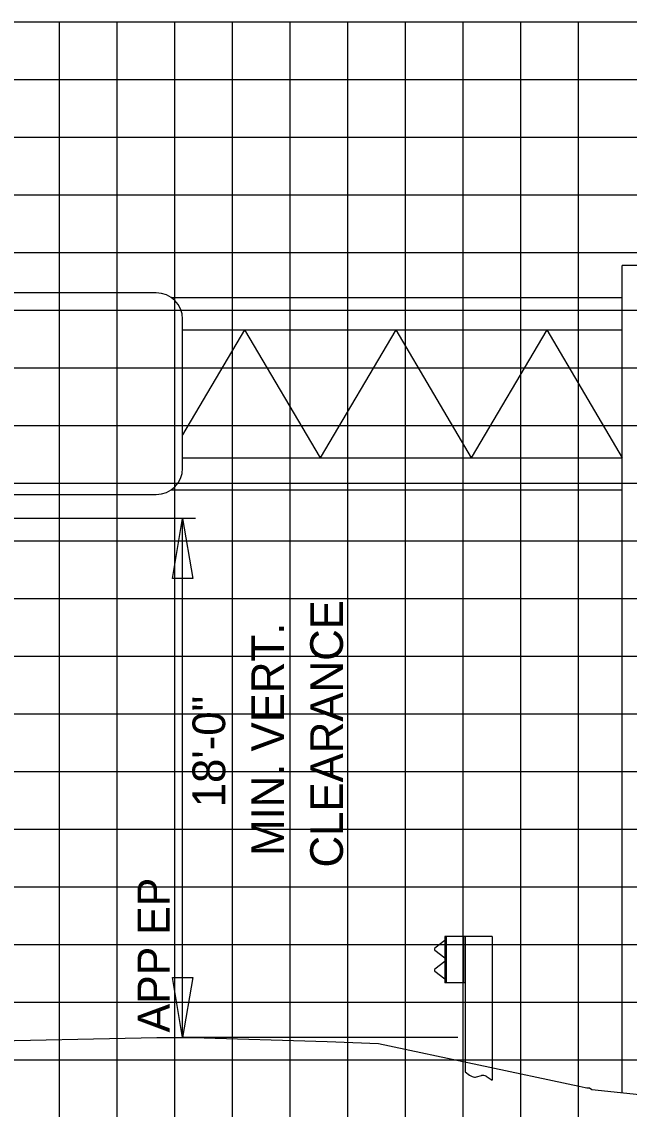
# Model space of a CAD drawing. Extents: x 1797809 to 2198143, y 249608 to 1237864.
# Drawn here: x 2194774.38 to 2194795.45, y 1237280.39 to 1237318.11 of the extents above; entities that cross this region are included whole.
import ezdxf

# ---------------------------------------------------------------- set-up
doc = ezdxf.new("R2010")
doc.units = 0
for name, color, linetype in [('29', 7, 'Continuous'), ('3', 7, 'Continuous'), ('DESIGN - SHEET - Light Grid', 7, 'Continuous'), ('GSDIMS', 7, 'Continuous'), ('GSSHT', 7, 'Continuous'), ('Level 55', 7, 'Continuous')]:
    doc.layers.add(name, color=color, linetype=linetype)

msp = doc.modelspace()

# ---------------------------------------------------------------- linework, layer by layer
at = {"layer": '29'}
for p, q in [((2194789.047, 1237286.248), (2194788.704, 1237285.974)), ((2194789.047, 1237286.386), (2194789.047, 1237284.779)), ((2194790.689, 1237286.386), (2194789.047, 1237286.386)), ((2194789.094, 1237286.386), (2194789.094, 1237284.779)), ((2194789.704, 1237286.386), (2194789.704, 1237284.779)), ((2194789.751, 1237286.386), (2194789.751, 1237281.686)), ((2194790.689, 1237286.386), (2194790.689, 1237281.394)), ((2194788.705, 1237285.909), (2194789.047, 1237285.647)), ((2194789.047, 1237285.518), (2194788.704, 1237285.244)), ((2194788.705, 1237285.178), (2194789.047, 1237284.917)), ((2194789.751, 1237284.779), (2194789.047, 1237284.779)), ((2194789.751, 1237281.686), (2194789.911, 1237281.577)), ((2194789.911, 1237281.577), (2194790.003, 1237281.528)), ((2194790.151, 1237281.511), (2194790.321, 1237281.558)), ((2194790.486, 1237281.532), (2194790.689, 1237281.394))]:
    msp.add_line(p, q, dxfattribs=at)
for centre, major_axis, start_param, end_param in [((2194788.736, 1237285.942), (-0.0469, 0), 5.497787, 7.096872), ((2194788.736, 1237285.212), (-0.0469, 0), 5.497787, 7.096872), ((2194790.098, 1237281.695), (-0.196, 0), 1.064721, 1.848328), ((2194790.375, 1237281.374), (-0.196, 0), 4.106844, 4.989921)]:
    msp.add_ellipse(centre, major_axis=major_axis, ratio=0.978687, start_param=start_param, end_param=end_param, dxfattribs=at)
at = {"layer": '3'}
for p, q in [((2194795.205, 1237280.967), (2194795.205, 1237309.648)), ((2194796.205, 1237309.648), (2194795.205, 1237309.648)), ((2194779.959, 1237282.876), (2194779.959, 1237300.878)), ((2194779.959, 1237282.876), (2194779.959, 1237294.291))]:
    msp.add_line(p, q, dxfattribs=at)
at = {"layer": 'DESIGN - SHEET - Light Grid'}
msp.add_lwpolyline([(2194743.707, 1237282.046), (2194752.078, 1237282.294), (2194755.19, 1237282.386), (2194757.315, 1237282.427), (2194767.204, 1237282.616), (2194772.472, 1237282.736), (2194779.067, 1237282.883), (2194779.959, 1237282.876), (2194780.318, 1237282.879), (2194784.968, 1237282.734), (2194786.754, 1237282.676), (2194793.704, 1237281.196), (2194793.917, 1237281.15), (2194793.975, 1237281.138), (2194794.071, 1237281.128), (2194794.147, 1237281.078), (2194797.994, 1237280.674)], dxfattribs=at)
at = {"layer": 'GSDIMS'}
for p, q in [((2194779.043, 1237308.704), (2194763.392, 1237308.704)), ((2194779.569, 1237308.538), (2194795.205, 1237308.538)), ((2194779.959, 1237302.627), (2194779.959, 1237307.788)), ((2194779.959, 1237307.427), (2194795.205, 1237307.427)), ((2194782.109, 1237307.427), (2194779.959, 1237303.783)), ((2194782.109, 1237307.427), (2194784.728, 1237302.987)), ((2194787.347, 1237307.427), (2194784.728, 1237302.987)), ((2194787.347, 1237307.427), (2194789.966, 1237302.987)), ((2194792.585, 1237307.427), (2194789.966, 1237302.987)), ((2194792.585, 1237307.427), (2194795.205, 1237302.987)), ((2194779.959, 1237302.987), (2194795.205, 1237302.987)), ((2194763.394, 1237301.711), (2194779.043, 1237301.711)), ((2194779.569, 1237301.877), (2194795.205, 1237301.877)), ((2194780.402, 1237300.878), (2194756.383, 1237300.878)), ((2194789.499, 1237282.876), (2194779.959, 1237282.876))]:
    msp.add_line(p, q, dxfattribs=at)
for points in [[(2194779.959, 1237300.878), (2194780.314, 1237298.795), (2194779.604, 1237298.795)], [(2194779.959, 1237282.876), (2194779.604, 1237284.959), (2194780.314, 1237284.959)]]:
    msp.add_lwpolyline(points, close=True, dxfattribs=at)
for centre, start, end in [((2194779.043, 1237307.788), 0, 90), ((2194779.043, 1237302.627), 270, 0)]:
    msp.add_arc(centre, 0.916, start, end, dxfattribs=at)
at = {"layer": 'GSSHT'}
for p, q in [((2194697.688, 1237318.106), (2194827.688, 1237318.106)), ((2194775.688, 1237258.106), (2194775.688, 1237318.106)), ((2194777.688, 1237258.106), (2194777.688, 1237318.106)), ((2194779.688, 1237258.106), (2194779.688, 1237318.106)), ((2194781.688, 1237258.106), (2194781.688, 1237318.106)), ((2194783.688, 1237258.106), (2194783.688, 1237318.106)), ((2194785.688, 1237258.106), (2194785.688, 1237318.106)), ((2194787.688, 1237258.106), (2194787.688, 1237318.106)), ((2194789.688, 1237258.106), (2194789.688, 1237318.106)), ((2194791.688, 1237258.106), (2194791.688, 1237318.106)), ((2194793.688, 1237258.106), (2194793.688, 1237318.106)), ((2194697.688, 1237316.106), (2194827.688, 1237316.106)), ((2194697.688, 1237314.106), (2194827.688, 1237314.106)), ((2194697.688, 1237312.106), (2194827.688, 1237312.106)), ((2194697.688, 1237310.106), (2194827.688, 1237310.106)), ((2194697.688, 1237308.106), (2194827.688, 1237308.106)), ((2194697.688, 1237306.106), (2194827.688, 1237306.106)), ((2194697.688, 1237304.106), (2194827.688, 1237304.106)), ((2194697.688, 1237302.106), (2194827.688, 1237302.106)), ((2194697.688, 1237300.106), (2194827.688, 1237300.106)), ((2194697.688, 1237298.106), (2194827.688, 1237298.106)), ((2194697.688, 1237296.106), (2194827.688, 1237296.106)), ((2194697.688, 1237294.106), (2194827.688, 1237294.106)), ((2194697.688, 1237292.106), (2194827.688, 1237292.106)), ((2194697.688, 1237290.106), (2194827.688, 1237290.106)), ((2194697.688, 1237288.106), (2194827.688, 1237288.106)), ((2194697.688, 1237286.106), (2194827.688, 1237286.106)), ((2194697.688, 1237284.106), (2194827.688, 1237284.106)), ((2194697.688, 1237282.106), (2194827.688, 1237282.106))]:
    msp.add_line(p, q, dxfattribs=at)

# ---------------------------------------------------------------- texts
at = {"layer": 'Level 55'}
for s, height, p in [('CLEARANCE', 1.1346, (2194785.518, 1237288.774)), ('MIN. VERT.', 1.1346, (2194783.476, 1237289.174)), ('18\'-0"', 1.1346, (2194781.434, 1237290.861)), ('APP EP', 1.1105, (2194779.507, 1237283.054))]:
    msp.add_text(s, height=height, rotation=90, dxfattribs=at).set_placement(p)

doc.saveas('drawing.dxf')
